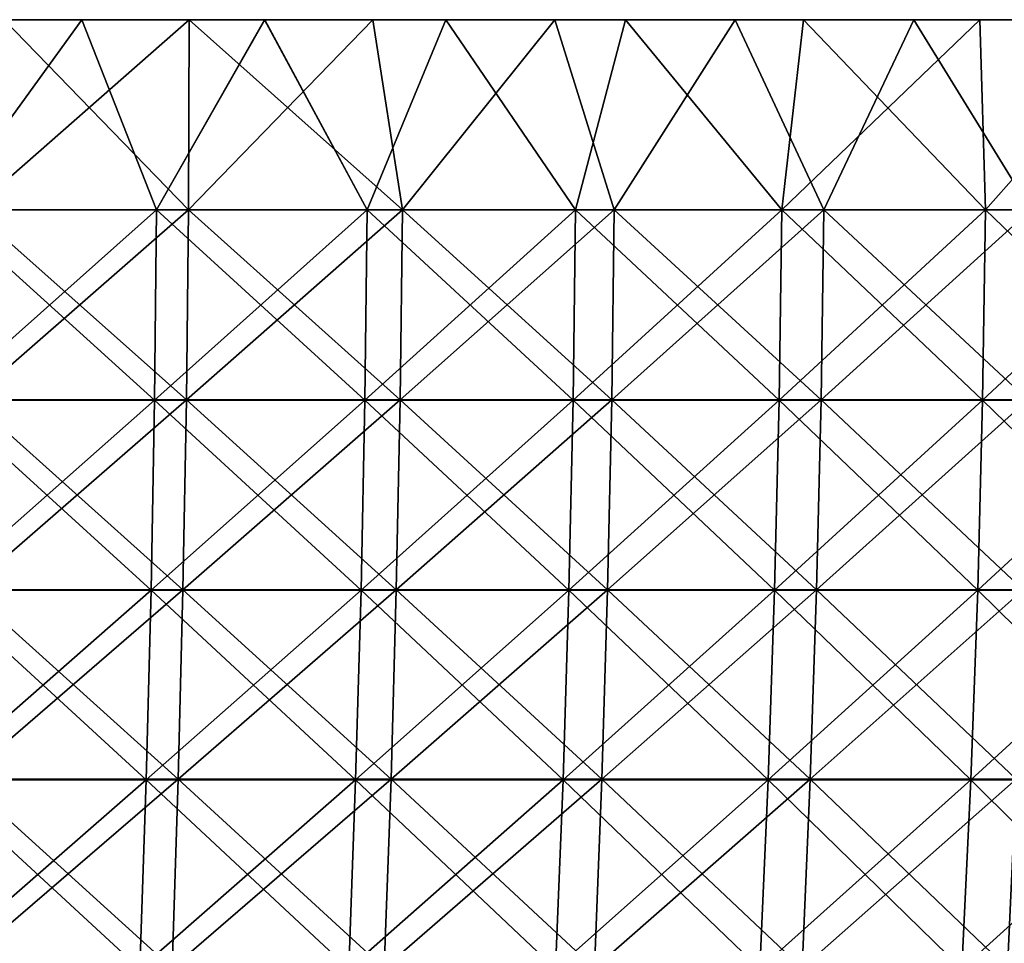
# Model space of a CAD drawing. Header units: millimetres. Extents: x -125 to 125, y -45 to 4025.
# Tile 713 of 755: x 31 to 48, y 4009 to 4025. Entities that reach past the tile are written whole.
import ezdxf

# ---------------------------------------------------------------- set-up
doc = ezdxf.new("R2010")
doc.units = ezdxf.units.MM
doc.header["$LTSCALE"] = 6.999206
for name, color, linetype in [('20', 7, 'CONTINUOUS'), ('21', 7, 'CONTINUOUS'), ('22', 7, 'CONTINUOUS'), ('23', 7, 'CONTINUOUS'), ('24', 7, 'CONTINUOUS')]:
    doc.layers.add(name, color=color, linetype=linetype)

msp = doc.modelspace()

# ---------------------------------------------------------------- linework, layer by layer
at = {"layer": '20', "color": 7, "linetype": 'CONTINUOUS'}
for points in [[(34.208, 4025, -120.228), (31.022, 4025, -121.089), (22.79, 4025, -120.87), (34.208, 4025, -120.228)], [(26, 4025, -120.221), (34.208, 4025, -120.228), (22.79, 4025, -120.87), (26, 4025, -120.221)], [(31.022, 4025, 121.089), (34.208, 4025, 120.228), (22.791, 4025, 120.87), (31.022, 4025, 121.089)], [(22.791, 4025, 120.87), (34.208, 4025, 120.228), (26.001, 4025, 120.22), (22.791, 4025, 120.87)], [(29.192, 4025, -119.486), (34.208, 4025, -120.228), (26, 4025, -120.221), (29.192, 4025, -119.486)], [(34.208, 4025, 120.228), (37.37, 4025, 119.283), (26.001, 4025, 120.22), (34.208, 4025, 120.228)], [(26.001, 4025, 120.22), (37.37, 4025, 119.283), (29.192, 4025, 119.486), (26.001, 4025, 120.22)], [(37.37, 4025, -119.283), (34.208, 4025, -120.228), (29.192, 4025, -119.486), (37.37, 4025, -119.283)], [(32.362, 4025, -118.666), (37.37, 4025, -119.283), (29.192, 4025, -119.486), (32.362, 4025, -118.666)], [(29.192, 4025, 119.486), (37.37, 4025, 119.283), (32.362, 4025, 118.666), (29.192, 4025, 119.486)], [(40.505, 4025, -118.255), (37.37, 4025, -119.283), (32.362, 4025, -118.666), (40.505, 4025, -118.255)], [(35.51, 4025, -117.763), (40.505, 4025, -118.255), (32.362, 4025, -118.666), (35.51, 4025, -117.763)], [(37.37, 4025, 119.283), (40.505, 4025, 118.255), (32.362, 4025, 118.666), (37.37, 4025, 119.283)], [(32.362, 4025, 118.666), (40.505, 4025, 118.255), (35.509, 4025, 117.763), (32.362, 4025, 118.666)], [(40.505, 4025, 118.255), (43.613, 4025, 117.145), (35.509, 4025, 117.763), (40.505, 4025, 118.255)], [(35.509, 4025, 117.763), (43.613, 4025, 117.145), (38.632, 4025, 116.776), (35.509, 4025, 117.763)], [(43.613, 4025, -117.145), (40.505, 4025, -118.255), (35.51, 4025, -117.763), (43.613, 4025, -117.145)], [(38.632, 4025, -116.776), (43.613, 4025, -117.145), (35.51, 4025, -117.763), (38.632, 4025, -116.776)], [(46.69, 4025, -115.953), (43.613, 4025, -117.145), (38.632, 4025, -116.776), (46.69, 4025, -115.953)], [(41.727, 4025, -115.706), (46.69, 4025, -115.953), (38.632, 4025, -116.776), (41.727, 4025, -115.706)], [(43.613, 4025, 117.145), (46.69, 4025, 115.953), (38.632, 4025, 116.776), (43.613, 4025, 117.145)], [(38.632, 4025, 116.776), (46.69, 4025, 115.953), (41.726, 4025, 115.706), (38.632, 4025, 116.776)], [(46.69, 4025, 115.953), (49.734, 4025, 114.68), (41.726, 4025, 115.706), (46.69, 4025, 115.953)], [(41.726, 4025, 115.706), (49.734, 4025, 114.68), (44.792, 4025, 114.554), (41.726, 4025, 115.706)], [(49.734, 4025, -114.68), (46.69, 4025, -115.953), (41.727, 4025, -115.706), (49.734, 4025, -114.68)], [(44.792, 4025, -114.554), (49.734, 4025, -114.68), (41.727, 4025, -115.706), (44.792, 4025, -114.554)], [(52.744, 4025, -113.327), (49.734, 4025, -114.68), (44.792, 4025, -114.554), (52.744, 4025, -113.327)], [(47.825, 4025, -113.321), (52.744, 4025, -113.327), (44.792, 4025, -114.554), (47.825, 4025, -113.321)], [(49.734, 4025, 114.68), (52.744, 4025, 113.327), (44.792, 4025, 114.554), (49.734, 4025, 114.68)], [(44.792, 4025, 114.554), (52.744, 4025, 113.327), (47.825, 4025, 113.321), (44.792, 4025, 114.554)], [(50.825, 4025, -112.008), (52.744, 4025, -113.327), (47.825, 4025, -113.321), (50.825, 4025, -112.008)], [(52.744, 4025, 113.327), (55.717, 4025, 111.895), (47.825, 4025, 113.321), (52.744, 4025, 113.327)], [(47.825, 4025, 113.321), (55.717, 4025, 111.895), (50.825, 4025, 112.008), (47.825, 4025, 113.321)]]:
    msp.add_3dface(points, dxfattribs=at)
at = {"layer": '21', "color": 7, "linetype": 'CONTINUOUS'}
for points in [[(31.022, 4025, 121.089), (30.479, 4021.727, 121.183), (34.196, 4021.727, 120.187), (31.022, 4025, 121.089)], [(34.208, 4025, 120.228), (31.022, 4025, 121.089), (34.196, 4021.727, 120.187), (34.208, 4025, 120.228)], [(34.208, 4025, 120.228), (34.196, 4021.727, 120.187), (37.881, 4021.727, 119.077), (34.208, 4025, 120.228)], [(37.37, 4025, 119.283), (34.208, 4025, 120.228), (37.881, 4021.727, 119.077), (37.37, 4025, 119.283)], [(40.505, 4025, 118.255), (37.37, 4025, 119.283), (37.881, 4021.727, 119.077), (40.505, 4025, 118.255)], [(40.505, 4025, 118.255), (37.881, 4021.727, 119.077), (41.53, 4021.727, 117.854), (40.505, 4025, 118.255)], [(43.613, 4025, 117.145), (40.505, 4025, 118.255), (41.53, 4021.727, 117.854), (43.613, 4025, 117.145)], [(43.613, 4025, 117.145), (41.53, 4021.727, 117.854), (45.14, 4021.727, 116.519), (43.613, 4025, 117.145)], [(46.69, 4025, 115.953), (43.613, 4025, 117.145), (45.14, 4021.727, 116.519), (46.69, 4025, 115.953)], [(46.69, 4025, 115.953), (45.14, 4021.727, 116.519), (48.707, 4021.727, 115.074), (46.69, 4025, 115.953)], [(49.734, 4025, 114.68), (46.69, 4025, 115.953), (48.707, 4021.727, 115.074), (49.734, 4025, 114.68)], [(30.447, 4018.453, 121.058), (34.161, 4018.453, 120.063), (30.479, 4021.727, 121.183), (30.447, 4018.453, 121.058)], [(30.479, 4021.727, 121.183), (34.161, 4018.453, 120.063), (34.196, 4021.727, 120.187), (30.479, 4021.727, 121.183)], [(34.161, 4018.453, 120.063), (37.842, 4018.453, 118.954), (34.196, 4021.727, 120.187), (34.161, 4018.453, 120.063)], [(34.196, 4021.727, 120.187), (37.842, 4018.453, 118.954), (37.881, 4021.727, 119.077), (34.196, 4021.727, 120.187)], [(37.842, 4018.453, 118.954), (41.487, 4018.453, 117.733), (37.881, 4021.727, 119.077), (37.842, 4018.453, 118.954)], [(37.881, 4021.727, 119.077), (41.487, 4018.453, 117.733), (41.53, 4021.727, 117.854), (37.881, 4021.727, 119.077)], [(41.487, 4018.453, 117.733), (45.093, 4018.453, 116.399), (41.53, 4021.727, 117.854), (41.487, 4018.453, 117.733)], [(41.53, 4021.727, 117.854), (45.093, 4018.453, 116.399), (45.14, 4021.727, 116.519), (41.53, 4021.727, 117.854)], [(45.093, 4018.453, 116.399), (48.656, 4018.453, 114.955), (45.14, 4021.727, 116.519), (45.093, 4018.453, 116.399)], [(45.14, 4021.727, 116.519), (48.656, 4018.453, 114.955), (48.707, 4021.727, 115.074), (45.14, 4021.727, 116.519)], [(30.395, 4015.184, 120.85), (34.102, 4015.184, 119.857), (30.447, 4018.453, 121.058), (30.395, 4015.184, 120.85)], [(30.447, 4018.453, 121.058), (34.102, 4015.184, 119.857), (34.161, 4018.453, 120.063), (30.447, 4018.453, 121.058)], [(34.102, 4015.184, 119.857), (37.777, 4015.184, 118.75), (34.161, 4018.453, 120.063), (34.102, 4015.184, 119.857)], [(34.161, 4018.453, 120.063), (37.777, 4015.184, 118.75), (37.842, 4018.453, 118.954), (34.161, 4018.453, 120.063)], [(37.777, 4015.184, 118.75), (41.416, 4015.184, 117.53), (37.842, 4018.453, 118.954), (37.777, 4015.184, 118.75)], [(37.842, 4018.453, 118.954), (41.416, 4015.184, 117.53), (41.487, 4018.453, 117.733), (37.842, 4018.453, 118.954)], [(41.416, 4015.184, 117.53), (45.016, 4015.184, 116.199), (41.487, 4018.453, 117.733), (41.416, 4015.184, 117.53)], [(41.487, 4018.453, 117.733), (45.016, 4015.184, 116.199), (45.093, 4018.453, 116.399), (41.487, 4018.453, 117.733)], [(45.016, 4015.184, 116.199), (48.573, 4015.184, 114.758), (45.093, 4018.453, 116.399), (45.016, 4015.184, 116.199)], [(45.093, 4018.453, 116.399), (48.573, 4015.184, 114.758), (48.656, 4018.453, 114.955), (45.093, 4018.453, 116.399)], [(30.322, 4011.921, 120.559), (34.02, 4011.921, 119.568), (30.395, 4015.184, 120.85), (30.322, 4011.921, 120.559)], [(30.395, 4015.184, 120.85), (34.02, 4011.921, 119.568), (34.102, 4015.184, 119.857), (30.395, 4015.184, 120.85)], [(34.02, 4011.921, 119.568), (37.686, 4011.921, 118.464), (34.102, 4015.184, 119.857), (34.02, 4011.921, 119.568)], [(34.102, 4015.184, 119.857), (37.686, 4011.921, 118.464), (37.777, 4015.184, 118.75), (34.102, 4015.184, 119.857)], [(37.686, 4011.921, 118.464), (41.316, 4011.921, 117.247), (37.777, 4015.184, 118.75), (37.686, 4011.921, 118.464)], [(37.777, 4015.184, 118.75), (41.316, 4011.921, 117.247), (41.416, 4015.184, 117.53), (37.777, 4015.184, 118.75)], [(41.316, 4011.921, 117.247), (44.907, 4011.921, 115.919), (41.416, 4015.184, 117.53), (41.316, 4011.921, 117.247)], [(41.416, 4015.184, 117.53), (44.907, 4011.921, 115.919), (45.016, 4015.184, 116.199), (41.416, 4015.184, 117.53)], [(44.907, 4011.921, 115.919), (48.456, 4011.921, 114.481), (45.016, 4015.184, 116.199), (44.907, 4011.921, 115.919)], [(45.016, 4015.184, 116.199), (48.456, 4011.921, 114.481), (48.573, 4015.184, 114.758), (45.016, 4015.184, 116.199)], [(30.228, 4008.668, 120.185), (33.915, 4008.668, 119.198), (30.322, 4011.921, 120.559), (30.228, 4008.668, 120.185)], [(30.322, 4011.921, 120.559), (33.915, 4008.668, 119.198), (34.02, 4011.921, 119.568), (30.322, 4011.921, 120.559)], [(33.915, 4008.668, 119.198), (37.569, 4008.668, 118.097), (34.02, 4011.921, 119.568), (33.915, 4008.668, 119.198)], [(34.02, 4011.921, 119.568), (37.569, 4008.668, 118.097), (37.686, 4011.921, 118.464), (34.02, 4011.921, 119.568)], [(37.569, 4008.668, 118.097), (41.188, 4008.668, 116.884), (37.686, 4011.921, 118.464), (37.569, 4008.668, 118.097)], [(37.686, 4011.921, 118.464), (41.188, 4008.668, 116.884), (41.316, 4011.921, 117.247), (37.686, 4011.921, 118.464)], [(41.188, 4008.668, 116.884), (44.768, 4008.668, 115.56), (41.316, 4011.921, 117.247), (41.188, 4008.668, 116.884)], [(41.316, 4011.921, 117.247), (44.768, 4008.668, 115.56), (44.907, 4011.921, 115.919), (41.316, 4011.921, 117.247)], [(44.768, 4008.668, 115.56), (48.306, 4008.668, 114.126), (44.907, 4011.921, 115.919), (44.768, 4008.668, 115.56)], [(44.907, 4011.921, 115.919), (48.306, 4008.668, 114.126), (48.456, 4011.921, 114.481), (44.907, 4011.921, 115.919)]]:
    msp.add_3dface(points, dxfattribs=at)
at = {"layer": '22', "color": 7, "linetype": 'CONTINUOUS'}
for points in [[(31.022, 4025, -121.089), (34.208, 4025, -120.228), (30.479, 4021.727, -121.183), (31.022, 4025, -121.089)], [(34.208, 4025, -120.228), (34.196, 4021.727, -120.187), (30.479, 4021.727, -121.183), (34.208, 4025, -120.228)], [(34.208, 4025, -120.228), (37.37, 4025, -119.283), (34.196, 4021.727, -120.187), (34.208, 4025, -120.228)], [(37.37, 4025, -119.283), (37.881, 4021.727, -119.077), (34.196, 4021.727, -120.187), (37.37, 4025, -119.283)], [(37.37, 4025, -119.283), (40.505, 4025, -118.255), (37.881, 4021.727, -119.077), (37.37, 4025, -119.283)], [(40.505, 4025, -118.255), (41.53, 4021.727, -117.854), (37.881, 4021.727, -119.077), (40.505, 4025, -118.255)], [(40.505, 4025, -118.255), (43.613, 4025, -117.145), (41.53, 4021.727, -117.854), (40.505, 4025, -118.255)], [(43.613, 4025, -117.145), (45.14, 4021.727, -116.519), (41.53, 4021.727, -117.854), (43.613, 4025, -117.145)], [(43.613, 4025, -117.145), (46.69, 4025, -115.953), (45.14, 4021.727, -116.519), (43.613, 4025, -117.145)], [(46.69, 4025, -115.953), (48.707, 4021.727, -115.074), (45.14, 4021.727, -116.519), (46.69, 4025, -115.953)], [(46.69, 4025, -115.953), (49.734, 4025, -114.68), (48.707, 4021.727, -115.074), (46.69, 4025, -115.953)], [(34.161, 4018.453, -120.063), (30.447, 4018.453, -121.058), (34.196, 4021.727, -120.187), (34.161, 4018.453, -120.063)], [(34.196, 4021.727, -120.187), (30.447, 4018.453, -121.058), (30.479, 4021.727, -121.183), (34.196, 4021.727, -120.187)], [(37.842, 4018.453, -118.954), (34.161, 4018.453, -120.063), (37.881, 4021.727, -119.077), (37.842, 4018.453, -118.954)], [(37.881, 4021.727, -119.077), (34.161, 4018.453, -120.063), (34.196, 4021.727, -120.187), (37.881, 4021.727, -119.077)], [(41.487, 4018.453, -117.733), (37.842, 4018.453, -118.954), (41.53, 4021.727, -117.854), (41.487, 4018.453, -117.733)], [(41.53, 4021.727, -117.854), (37.842, 4018.453, -118.954), (37.881, 4021.727, -119.077), (41.53, 4021.727, -117.854)], [(45.093, 4018.453, -116.399), (41.487, 4018.453, -117.733), (45.14, 4021.727, -116.519), (45.093, 4018.453, -116.399)], [(45.14, 4021.727, -116.519), (41.487, 4018.453, -117.733), (41.53, 4021.727, -117.854), (45.14, 4021.727, -116.519)], [(48.656, 4018.453, -114.955), (45.093, 4018.453, -116.399), (48.707, 4021.727, -115.074), (48.656, 4018.453, -114.955)], [(48.707, 4021.727, -115.074), (45.093, 4018.453, -116.399), (45.14, 4021.727, -116.519), (48.707, 4021.727, -115.074)], [(34.102, 4015.184, -119.857), (30.395, 4015.184, -120.85), (34.161, 4018.453, -120.063), (34.102, 4015.184, -119.857)], [(34.161, 4018.453, -120.063), (30.395, 4015.184, -120.85), (30.447, 4018.453, -121.058), (34.161, 4018.453, -120.063)], [(37.777, 4015.184, -118.75), (34.102, 4015.184, -119.857), (37.842, 4018.453, -118.954), (37.777, 4015.184, -118.75)], [(37.842, 4018.453, -118.954), (34.102, 4015.184, -119.857), (34.161, 4018.453, -120.063), (37.842, 4018.453, -118.954)], [(41.416, 4015.184, -117.53), (37.777, 4015.184, -118.75), (41.487, 4018.453, -117.733), (41.416, 4015.184, -117.53)], [(41.487, 4018.453, -117.733), (37.777, 4015.184, -118.75), (37.842, 4018.453, -118.954), (41.487, 4018.453, -117.733)], [(45.016, 4015.184, -116.199), (41.416, 4015.184, -117.53), (45.093, 4018.453, -116.399), (45.016, 4015.184, -116.199)], [(45.093, 4018.453, -116.399), (41.416, 4015.184, -117.53), (41.487, 4018.453, -117.733), (45.093, 4018.453, -116.399)], [(48.573, 4015.184, -114.758), (45.016, 4015.184, -116.199), (48.656, 4018.453, -114.955), (48.573, 4015.184, -114.758)], [(48.656, 4018.453, -114.955), (45.016, 4015.184, -116.199), (45.093, 4018.453, -116.399), (48.656, 4018.453, -114.955)], [(34.02, 4011.921, -119.568), (30.322, 4011.921, -120.559), (34.102, 4015.184, -119.857), (34.02, 4011.921, -119.568)], [(34.102, 4015.184, -119.857), (30.322, 4011.921, -120.559), (30.395, 4015.184, -120.85), (34.102, 4015.184, -119.857)], [(37.686, 4011.921, -118.464), (34.02, 4011.921, -119.568), (37.777, 4015.184, -118.75), (37.686, 4011.921, -118.464)], [(37.777, 4015.184, -118.75), (34.02, 4011.921, -119.568), (34.102, 4015.184, -119.857), (37.777, 4015.184, -118.75)], [(41.316, 4011.921, -117.247), (37.686, 4011.921, -118.464), (41.416, 4015.184, -117.53), (41.316, 4011.921, -117.247)], [(41.416, 4015.184, -117.53), (37.686, 4011.921, -118.464), (37.777, 4015.184, -118.75), (41.416, 4015.184, -117.53)], [(44.907, 4011.921, -115.919), (41.316, 4011.921, -117.247), (45.016, 4015.184, -116.199), (44.907, 4011.921, -115.919)], [(45.016, 4015.184, -116.199), (41.316, 4011.921, -117.247), (41.416, 4015.184, -117.53), (45.016, 4015.184, -116.199)], [(48.456, 4011.921, -114.481), (44.907, 4011.921, -115.919), (48.573, 4015.184, -114.758), (48.456, 4011.921, -114.481)], [(48.573, 4015.184, -114.758), (44.907, 4011.921, -115.919), (45.016, 4015.184, -116.199), (48.573, 4015.184, -114.758)], [(33.915, 4008.668, -119.198), (30.228, 4008.668, -120.185), (34.02, 4011.921, -119.568), (33.915, 4008.668, -119.198)], [(34.02, 4011.921, -119.568), (30.228, 4008.668, -120.185), (30.322, 4011.921, -120.559), (34.02, 4011.921, -119.568)], [(37.569, 4008.668, -118.097), (33.915, 4008.668, -119.198), (37.686, 4011.921, -118.464), (37.569, 4008.668, -118.097)], [(37.686, 4011.921, -118.464), (33.915, 4008.668, -119.198), (34.02, 4011.921, -119.568), (37.686, 4011.921, -118.464)], [(41.188, 4008.668, -116.884), (37.569, 4008.668, -118.097), (41.316, 4011.921, -117.247), (41.188, 4008.668, -116.884)], [(41.316, 4011.921, -117.247), (37.569, 4008.668, -118.097), (37.686, 4011.921, -118.464), (41.316, 4011.921, -117.247)], [(44.768, 4008.668, -115.56), (41.188, 4008.668, -116.884), (44.907, 4011.921, -115.919), (44.768, 4008.668, -115.56)], [(44.907, 4011.921, -115.919), (41.188, 4008.668, -116.884), (41.316, 4011.921, -117.247), (44.907, 4011.921, -115.919)], [(48.306, 4008.668, -114.126), (44.768, 4008.668, -115.56), (48.456, 4011.921, -114.481), (48.306, 4008.668, -114.126)], [(48.456, 4011.921, -114.481), (44.768, 4008.668, -115.56), (44.907, 4011.921, -115.919), (48.456, 4011.921, -114.481)]]:
    msp.add_3dface(points, dxfattribs=at)
at = {"layer": '23', "color": 7, "linetype": 'CONTINUOUS'}
for points in [[(32.362, 4025, -118.666), (29.192, 4025, -119.486), (29.991, 4021.725, -119.243), (32.362, 4025, -118.666)], [(32.362, 4025, -118.666), (29.991, 4021.725, -119.243), (33.649, 4021.725, -118.263), (32.362, 4025, -118.666)], [(35.51, 4025, -117.763), (32.362, 4025, -118.666), (33.649, 4021.725, -118.263), (35.51, 4025, -117.763)], [(35.51, 4025, -117.763), (33.649, 4021.725, -118.263), (37.275, 4021.725, -117.17), (35.51, 4025, -117.763)], [(38.632, 4025, -116.776), (35.51, 4025, -117.763), (37.275, 4021.725, -117.17), (38.632, 4025, -116.776)], [(38.632, 4025, -116.776), (37.275, 4021.725, -117.17), (40.865, 4021.725, -115.967), (38.632, 4025, -116.776)], [(41.727, 4025, -115.706), (38.632, 4025, -116.776), (40.865, 4021.725, -115.967), (41.727, 4025, -115.706)], [(41.727, 4025, -115.706), (40.865, 4021.725, -115.967), (44.417, 4021.725, -114.653), (41.727, 4025, -115.706)], [(44.792, 4025, -114.554), (41.727, 4025, -115.706), (44.417, 4021.725, -114.653), (44.792, 4025, -114.554)], [(44.792, 4025, -114.554), (44.417, 4021.725, -114.653), (47.927, 4021.725, -113.231), (44.792, 4025, -114.554)], [(47.825, 4025, -113.321), (44.792, 4025, -114.554), (47.927, 4021.725, -113.231), (47.825, 4025, -113.321)], [(50.825, 4025, -112.008), (47.825, 4025, -113.321), (47.927, 4021.725, -113.231), (50.825, 4025, -112.008)], [(50.825, 4025, -112.008), (47.927, 4021.725, -113.231), (51.391, 4021.725, -111.702), (50.825, 4025, -112.008)], [(29.959, 4018.449, -119.116), (33.613, 4018.449, -118.137), (29.991, 4021.725, -119.243), (29.959, 4018.449, -119.116)], [(29.991, 4021.725, -119.243), (33.613, 4018.449, -118.137), (33.649, 4021.725, -118.263), (29.991, 4021.725, -119.243)], [(33.613, 4018.449, -118.137), (37.235, 4018.449, -117.045), (33.649, 4021.725, -118.263), (33.613, 4018.449, -118.137)], [(33.649, 4021.725, -118.263), (37.235, 4018.449, -117.045), (37.275, 4021.725, -117.17), (33.649, 4021.725, -118.263)], [(37.235, 4018.449, -117.045), (40.822, 4018.449, -115.843), (37.275, 4021.725, -117.17), (37.235, 4018.449, -117.045)], [(37.275, 4021.725, -117.17), (40.822, 4018.449, -115.843), (40.865, 4021.725, -115.967), (37.275, 4021.725, -117.17)], [(40.822, 4018.449, -115.843), (44.37, 4018.449, -114.531), (40.865, 4021.725, -115.967), (40.822, 4018.449, -115.843)], [(40.865, 4021.725, -115.967), (44.37, 4018.449, -114.531), (44.417, 4021.725, -114.653), (40.865, 4021.725, -115.967)], [(44.37, 4018.449, -114.531), (47.876, 4018.449, -113.111), (44.417, 4021.725, -114.653), (44.37, 4018.449, -114.531)], [(44.417, 4021.725, -114.653), (47.876, 4018.449, -113.111), (47.927, 4021.725, -113.231), (44.417, 4021.725, -114.653)], [(47.876, 4018.449, -113.111), (51.336, 4018.449, -111.583), (47.927, 4021.725, -113.231), (47.876, 4018.449, -113.111)], [(47.927, 4021.725, -113.231), (51.336, 4018.449, -111.583), (51.391, 4021.725, -111.702), (47.927, 4021.725, -113.231)], [(29.906, 4015.177, -118.904), (33.553, 4015.177, -117.927), (29.959, 4018.449, -119.116), (29.906, 4015.177, -118.904)], [(29.959, 4018.449, -119.116), (33.553, 4015.177, -117.927), (33.613, 4018.449, -118.137), (29.959, 4018.449, -119.116)], [(33.553, 4015.177, -117.927), (37.169, 4015.177, -116.838), (33.613, 4018.449, -118.137), (33.553, 4015.177, -117.927)], [(33.613, 4018.449, -118.137), (37.169, 4015.177, -116.838), (37.235, 4018.449, -117.045), (33.613, 4018.449, -118.137)], [(37.169, 4015.177, -116.838), (40.749, 4015.177, -115.637), (37.235, 4018.449, -117.045), (37.169, 4015.177, -116.838)], [(37.235, 4018.449, -117.045), (40.749, 4015.177, -115.637), (40.822, 4018.449, -115.843), (37.235, 4018.449, -117.045)], [(40.749, 4015.177, -115.637), (44.291, 4015.177, -114.328), (40.822, 4018.449, -115.843), (40.749, 4015.177, -115.637)], [(40.822, 4018.449, -115.843), (44.291, 4015.177, -114.328), (44.37, 4018.449, -114.531), (40.822, 4018.449, -115.843)], [(44.291, 4015.177, -114.328), (47.791, 4015.177, -112.91), (44.37, 4018.449, -114.531), (44.291, 4015.177, -114.328)], [(44.37, 4018.449, -114.531), (47.791, 4015.177, -112.91), (47.876, 4018.449, -113.111), (44.37, 4018.449, -114.531)], [(47.791, 4015.177, -112.91), (51.245, 4015.177, -111.384), (47.876, 4018.449, -113.111), (47.791, 4015.177, -112.91)], [(47.876, 4018.449, -113.111), (51.245, 4015.177, -111.384), (51.336, 4018.449, -111.583), (47.876, 4018.449, -113.111)], [(29.831, 4011.913, -118.608), (33.469, 4011.913, -117.633), (29.906, 4015.177, -118.904), (29.831, 4011.913, -118.608)], [(29.906, 4015.177, -118.904), (33.469, 4011.913, -117.633), (33.553, 4015.177, -117.927), (29.906, 4015.177, -118.904)], [(33.469, 4011.913, -117.633), (37.076, 4011.913, -116.547), (33.553, 4015.177, -117.927), (33.469, 4011.913, -117.633)], [(33.553, 4015.177, -117.927), (37.076, 4011.913, -116.547), (37.169, 4015.177, -116.838), (33.553, 4015.177, -117.927)], [(37.076, 4011.913, -116.547), (40.648, 4011.913, -115.349), (37.169, 4015.177, -116.838), (37.076, 4011.913, -116.547)], [(37.169, 4015.177, -116.838), (40.648, 4011.913, -115.349), (40.749, 4015.177, -115.637), (37.169, 4015.177, -116.838)], [(40.648, 4011.913, -115.349), (44.181, 4011.913, -114.043), (40.749, 4015.177, -115.637), (40.648, 4011.913, -115.349)], [(40.749, 4015.177, -115.637), (44.181, 4011.913, -114.043), (44.291, 4015.177, -114.328), (40.749, 4015.177, -115.637)], [(44.181, 4011.913, -114.043), (47.672, 4011.913, -112.628), (44.291, 4015.177, -114.328), (44.181, 4011.913, -114.043)], [(44.291, 4015.177, -114.328), (47.672, 4011.913, -112.628), (47.791, 4015.177, -112.91), (44.291, 4015.177, -114.328)], [(47.672, 4011.913, -112.628), (51.117, 4011.913, -111.107), (47.791, 4015.177, -112.91), (47.672, 4011.913, -112.628)], [(47.791, 4015.177, -112.91), (51.117, 4011.913, -111.107), (51.245, 4015.177, -111.384), (47.791, 4015.177, -112.91)], [(29.735, 4008.658, -118.227), (33.362, 4008.658, -117.256), (29.831, 4011.913, -118.608), (29.735, 4008.658, -118.227)], [(29.831, 4011.913, -118.608), (33.362, 4008.658, -117.256), (33.469, 4011.913, -117.633), (29.831, 4011.913, -118.608)], [(33.362, 4008.658, -117.256), (36.957, 4008.658, -116.173), (33.469, 4011.913, -117.633), (33.362, 4008.658, -117.256)], [(33.469, 4011.913, -117.633), (36.957, 4008.658, -116.173), (37.076, 4011.913, -116.547), (33.469, 4011.913, -117.633)], [(36.957, 4008.658, -116.173), (40.517, 4008.658, -114.98), (37.076, 4011.913, -116.547), (36.957, 4008.658, -116.173)], [(37.076, 4011.913, -116.547), (40.517, 4008.658, -114.98), (40.648, 4011.913, -115.349), (37.076, 4011.913, -116.547)], [(40.517, 4008.658, -114.98), (44.039, 4008.658, -113.677), (40.648, 4011.913, -115.349), (40.517, 4008.658, -114.98)], [(40.648, 4011.913, -115.349), (44.039, 4008.658, -113.677), (44.181, 4011.913, -114.043), (40.648, 4011.913, -115.349)], [(44.039, 4008.658, -113.677), (47.519, 4008.658, -112.267), (44.181, 4011.913, -114.043), (44.039, 4008.658, -113.677)], [(44.181, 4011.913, -114.043), (47.519, 4008.658, -112.267), (47.672, 4011.913, -112.628), (44.181, 4011.913, -114.043)], [(47.519, 4008.658, -112.267), (50.953, 4008.658, -110.751), (47.672, 4011.913, -112.628), (47.519, 4008.658, -112.267)], [(47.672, 4011.913, -112.628), (50.953, 4008.658, -110.751), (51.117, 4011.913, -111.107), (47.672, 4011.913, -112.628)]]:
    msp.add_3dface(points, dxfattribs=at)
at = {"layer": '24', "color": 7, "linetype": 'CONTINUOUS'}
for points in [[(29.192, 4025, 119.486), (32.362, 4025, 118.666), (29.991, 4021.725, 119.243), (29.192, 4025, 119.486)], [(32.362, 4025, 118.666), (33.649, 4021.725, 118.263), (29.991, 4021.725, 119.243), (32.362, 4025, 118.666)], [(32.362, 4025, 118.666), (35.509, 4025, 117.763), (33.649, 4021.725, 118.263), (32.362, 4025, 118.666)], [(35.509, 4025, 117.763), (37.275, 4021.725, 117.17), (33.649, 4021.725, 118.263), (35.509, 4025, 117.763)], [(35.509, 4025, 117.763), (38.632, 4025, 116.776), (37.275, 4021.725, 117.17), (35.509, 4025, 117.763)], [(38.632, 4025, 116.776), (40.865, 4021.725, 115.967), (37.275, 4021.725, 117.17), (38.632, 4025, 116.776)], [(38.632, 4025, 116.776), (41.726, 4025, 115.706), (40.865, 4021.725, 115.967), (38.632, 4025, 116.776)], [(41.726, 4025, 115.706), (44.417, 4021.725, 114.653), (40.865, 4021.725, 115.967), (41.726, 4025, 115.706)], [(41.726, 4025, 115.706), (44.792, 4025, 114.554), (44.417, 4021.725, 114.653), (41.726, 4025, 115.706)], [(44.792, 4025, 114.554), (47.825, 4025, 113.321), (44.417, 4021.725, 114.653), (44.792, 4025, 114.554)], [(47.825, 4025, 113.321), (47.927, 4021.725, 113.231), (44.417, 4021.725, 114.653), (47.825, 4025, 113.321)], [(47.825, 4025, 113.321), (50.825, 4025, 112.008), (47.927, 4021.725, 113.231), (47.825, 4025, 113.321)], [(50.825, 4025, 112.008), (51.391, 4021.725, 111.702), (47.927, 4021.725, 113.231), (50.825, 4025, 112.008)], [(33.613, 4018.449, 118.137), (29.959, 4018.449, 119.116), (33.649, 4021.725, 118.263), (33.613, 4018.449, 118.137)], [(33.649, 4021.725, 118.263), (29.959, 4018.449, 119.116), (29.991, 4021.725, 119.243), (33.649, 4021.725, 118.263)], [(37.235, 4018.449, 117.045), (33.613, 4018.449, 118.137), (37.275, 4021.725, 117.17), (37.235, 4018.449, 117.045)], [(37.275, 4021.725, 117.17), (33.613, 4018.449, 118.137), (33.649, 4021.725, 118.263), (37.275, 4021.725, 117.17)], [(40.822, 4018.449, 115.843), (37.235, 4018.449, 117.045), (40.865, 4021.725, 115.967), (40.822, 4018.449, 115.843)], [(40.865, 4021.725, 115.967), (37.235, 4018.449, 117.045), (37.275, 4021.725, 117.17), (40.865, 4021.725, 115.967)], [(44.37, 4018.449, 114.531), (40.822, 4018.449, 115.843), (44.417, 4021.725, 114.653), (44.37, 4018.449, 114.531)], [(44.417, 4021.725, 114.653), (40.822, 4018.449, 115.843), (40.865, 4021.725, 115.967), (44.417, 4021.725, 114.653)], [(47.876, 4018.449, 113.111), (44.37, 4018.449, 114.531), (47.927, 4021.725, 113.231), (47.876, 4018.449, 113.111)], [(47.927, 4021.725, 113.231), (44.37, 4018.449, 114.531), (44.417, 4021.725, 114.653), (47.927, 4021.725, 113.231)], [(51.336, 4018.449, 111.583), (47.876, 4018.449, 113.111), (51.391, 4021.725, 111.702), (51.336, 4018.449, 111.583)], [(51.391, 4021.725, 111.702), (47.876, 4018.449, 113.111), (47.927, 4021.725, 113.231), (51.391, 4021.725, 111.702)], [(33.553, 4015.177, 117.927), (29.906, 4015.177, 118.904), (33.613, 4018.449, 118.137), (33.553, 4015.177, 117.927)], [(33.613, 4018.449, 118.137), (29.906, 4015.177, 118.904), (29.959, 4018.449, 119.116), (33.613, 4018.449, 118.137)], [(37.169, 4015.177, 116.838), (33.553, 4015.177, 117.927), (37.235, 4018.449, 117.045), (37.169, 4015.177, 116.838)], [(37.235, 4018.449, 117.045), (33.553, 4015.177, 117.927), (33.613, 4018.449, 118.137), (37.235, 4018.449, 117.045)], [(40.749, 4015.177, 115.637), (37.169, 4015.177, 116.838), (40.822, 4018.449, 115.843), (40.749, 4015.177, 115.637)], [(40.822, 4018.449, 115.843), (37.169, 4015.177, 116.838), (37.235, 4018.449, 117.045), (40.822, 4018.449, 115.843)], [(44.291, 4015.177, 114.328), (40.749, 4015.177, 115.637), (44.37, 4018.449, 114.531), (44.291, 4015.177, 114.328)], [(44.37, 4018.449, 114.531), (40.749, 4015.177, 115.637), (40.822, 4018.449, 115.843), (44.37, 4018.449, 114.531)], [(47.791, 4015.177, 112.91), (44.291, 4015.177, 114.328), (47.876, 4018.449, 113.111), (47.791, 4015.177, 112.91)], [(47.876, 4018.449, 113.111), (44.291, 4015.177, 114.328), (44.37, 4018.449, 114.531), (47.876, 4018.449, 113.111)], [(51.245, 4015.177, 111.384), (47.791, 4015.177, 112.91), (51.336, 4018.449, 111.583), (51.245, 4015.177, 111.384)], [(51.336, 4018.449, 111.583), (47.791, 4015.177, 112.91), (47.876, 4018.449, 113.111), (51.336, 4018.449, 111.583)], [(33.469, 4011.913, 117.633), (29.831, 4011.913, 118.608), (33.553, 4015.177, 117.927), (33.469, 4011.913, 117.633)], [(33.553, 4015.177, 117.927), (29.831, 4011.913, 118.608), (29.906, 4015.177, 118.904), (33.553, 4015.177, 117.927)], [(37.076, 4011.913, 116.547), (33.469, 4011.913, 117.633), (37.169, 4015.177, 116.838), (37.076, 4011.913, 116.547)], [(37.169, 4015.177, 116.838), (33.469, 4011.913, 117.633), (33.553, 4015.177, 117.927), (37.169, 4015.177, 116.838)], [(40.648, 4011.913, 115.349), (37.076, 4011.913, 116.547), (40.749, 4015.177, 115.637), (40.648, 4011.913, 115.349)], [(40.749, 4015.177, 115.637), (37.076, 4011.913, 116.547), (37.169, 4015.177, 116.838), (40.749, 4015.177, 115.637)], [(44.181, 4011.913, 114.043), (40.648, 4011.913, 115.349), (44.291, 4015.177, 114.328), (44.181, 4011.913, 114.043)], [(44.291, 4015.177, 114.328), (40.648, 4011.913, 115.349), (40.749, 4015.177, 115.637), (44.291, 4015.177, 114.328)], [(47.672, 4011.913, 112.628), (44.181, 4011.913, 114.043), (47.791, 4015.177, 112.91), (47.672, 4011.913, 112.628)], [(47.791, 4015.177, 112.91), (44.181, 4011.913, 114.043), (44.291, 4015.177, 114.328), (47.791, 4015.177, 112.91)], [(51.117, 4011.913, 111.107), (47.672, 4011.913, 112.628), (51.245, 4015.177, 111.384), (51.117, 4011.913, 111.107)], [(51.245, 4015.177, 111.384), (47.672, 4011.913, 112.628), (47.791, 4015.177, 112.91), (51.245, 4015.177, 111.384)], [(33.362, 4008.658, 117.256), (29.735, 4008.658, 118.227), (33.469, 4011.913, 117.633), (33.362, 4008.658, 117.256)], [(33.469, 4011.913, 117.633), (29.735, 4008.658, 118.227), (29.831, 4011.913, 118.608), (33.469, 4011.913, 117.633)], [(36.957, 4008.658, 116.173), (33.362, 4008.658, 117.256), (37.076, 4011.913, 116.547), (36.957, 4008.658, 116.173)], [(37.076, 4011.913, 116.547), (33.362, 4008.658, 117.256), (33.469, 4011.913, 117.633), (37.076, 4011.913, 116.547)], [(40.517, 4008.658, 114.98), (36.957, 4008.658, 116.173), (40.648, 4011.913, 115.349), (40.517, 4008.658, 114.98)], [(40.648, 4011.913, 115.349), (36.957, 4008.658, 116.173), (37.076, 4011.913, 116.547), (40.648, 4011.913, 115.349)], [(44.039, 4008.658, 113.677), (40.517, 4008.658, 114.98), (44.181, 4011.913, 114.043), (44.039, 4008.658, 113.677)], [(44.181, 4011.913, 114.043), (40.517, 4008.658, 114.98), (40.648, 4011.913, 115.349), (44.181, 4011.913, 114.043)], [(47.519, 4008.658, 112.267), (44.039, 4008.658, 113.677), (47.672, 4011.913, 112.628), (47.519, 4008.658, 112.267)], [(47.672, 4011.913, 112.628), (44.039, 4008.658, 113.677), (44.181, 4011.913, 114.043), (47.672, 4011.913, 112.628)], [(50.953, 4008.658, 110.751), (47.519, 4008.658, 112.267), (51.117, 4011.913, 111.107), (50.953, 4008.658, 110.751)], [(51.117, 4011.913, 111.107), (47.519, 4008.658, 112.267), (47.672, 4011.913, 112.628), (51.117, 4011.913, 111.107)]]:
    msp.add_3dface(points, dxfattribs=at)

doc.saveas('drawing.dxf')
